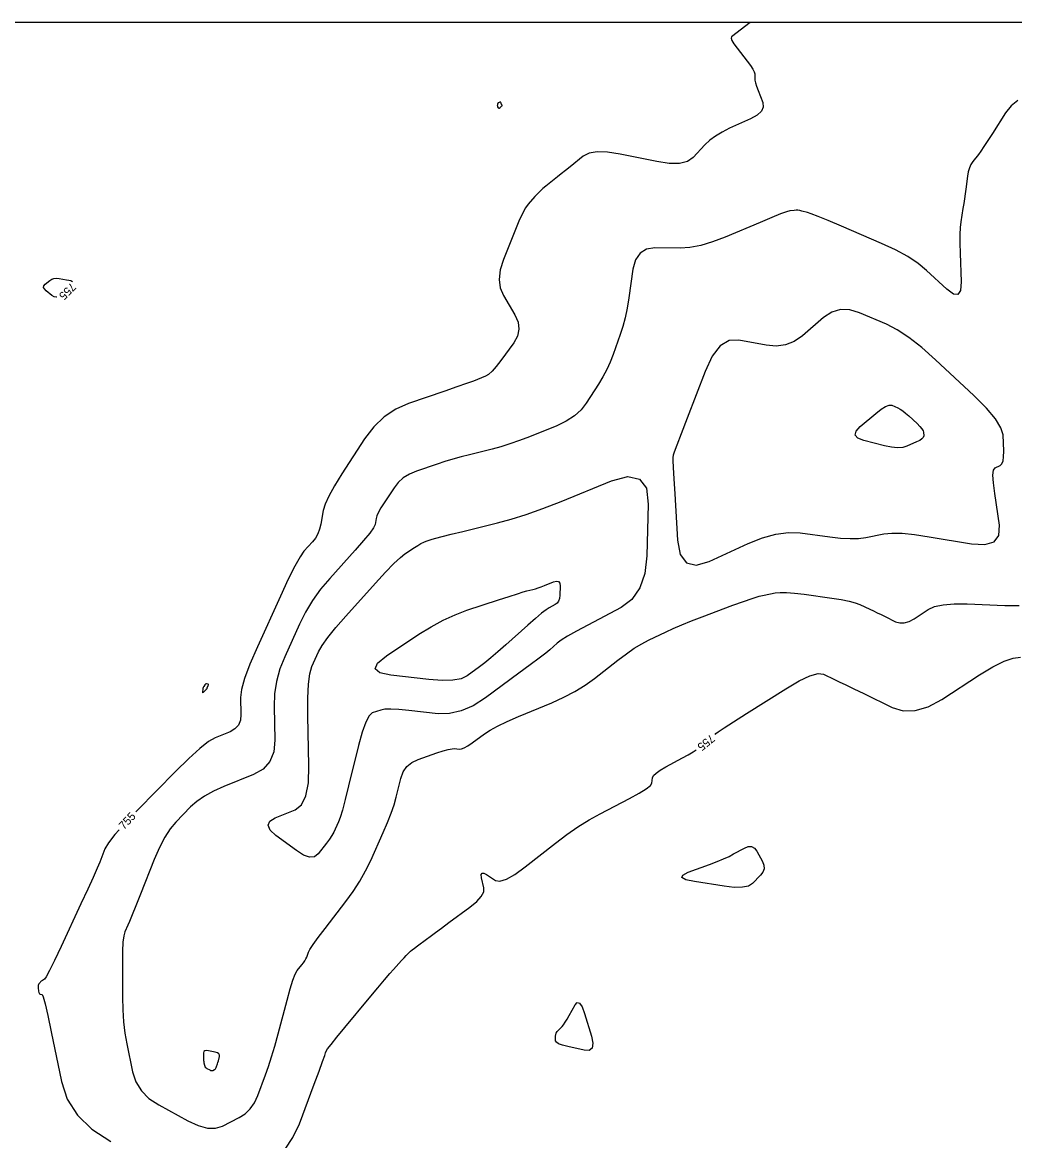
# Model space of a CAD drawing. Extents: x 2082232 to 2083549, y 592624 to 593832.
# Drawn here: x 2082282.3 to 2082367.5, y 593735.9 to 593832 of the extents above; entities that cross this region are included whole.
import ezdxf

# ---------------------------------------------------------------- set-up
doc = ezdxf.new("R2010")
doc.units = 0
for name, color, linetype in [('DT_X_Contour_Major', 7, 'Continuous'), ('DT_X_Contour_Minor', 7, 'Continuous'), ('DT_X_TIN_Hull', 7, 'Continuous')]:
    doc.layers.add(name, color=color, linetype=linetype)

msp = doc.modelspace()

# ---------------------------------------------------------------- linework, layer by layer
at = {"layer": 'DT_X_Contour_Major'}
for points in [[(2082344.776, 593831.978), (2082343.18, 593830.741), (2082343.142, 593830.629), (2082343.208, 593830.429), (2082343.378, 593830.142), (2082343.652, 593829.768), (2082344.52, 593828.654), (2082344.804, 593828.271), (2082345.008, 593827.959), (2082345.13, 593827.717), (2082345.171, 593827.545), (2082345.172, 593827.181), (2082345.191, 593827.012), (2082345.247, 593826.78), (2082345.34, 593826.485), (2082345.47, 593826.126), (2082345.865, 593825.085), (2082345.91, 593824.705), (2082345.749, 593824.346), (2082345.382, 593824.008), (2082344.81, 593823.692), (2082343.008, 593822.875), (2082342.369, 593822.556), (2082341.803, 593822.212), (2082341.311, 593821.842), (2082340.893, 593821.446), (2082339.876, 593820.357), (2082339.395, 593820.029), (2082338.715, 593819.864), (2082337.836, 593819.861), (2082336.759, 593820.02), (2082333.619, 593820.659), (2082332.537, 593820.828), (2082331.644, 593820.852), (2082330.94, 593820.733), (2082330.425, 593820.47), (2082329.305, 593819.577), (2082328.905, 593819.258), (2082328.544, 593818.968), (2082328.222, 593818.709), (2082327.94, 593818.48), (2082327.239, 593817.909), (2082326.982, 593817.692), (2082326.738, 593817.469), (2082326.507, 593817.239), (2082326.288, 593817.004), (2082325.72, 593816.368), (2082325.488, 593816.045), (2082325.217, 593815.55), (2082324.908, 593814.884), (2082324.559, 593814.047), (2082323.579, 593811.588), (2082323.303, 593810.703), (2082323.212, 593809.894), (2082323.305, 593809.159), (2082323.582, 593808.499), (2082324.567, 593806.839), (2082324.839, 593806.222), (2082324.913, 593805.618), (2082324.792, 593805.026), (2082324.473, 593804.446), (2082323.363, 593802.915), (2082322.967, 593802.4), (2082322.613, 593802.003), (2082322.301, 593801.725), (2082322.031, 593801.565), (2082321.365, 593801.295), (2082321.001, 593801.157), (2082320.409, 593800.944), (2082319.589, 593800.657), (2082318.541, 593800.295), (2082315.441, 593799.23), (2082314.332, 593798.74), (2082313.332, 593798.069), (2082312.44, 593797.217), (2082311.657, 593796.183), (2082309.712, 593793.186), (2082309.064, 593792.147), (2082308.579, 593791.277), (2082308.256, 593790.576), (2082308.096, 593790.044), (2082307.887, 593788.851), (2082307.783, 593788.422), (2082307.631, 593788.027), (2082307.429, 593787.669), (2082307.178, 593787.346), (2082306.443, 593786.531), (2082306.109, 593786.06), (2082305.66, 593785.259), (2082305.096, 593784.127), (2082304.416, 593782.664), (2082302.45, 593778.322), (2082301.806, 593776.829), (2082301.35, 593775.606), (2082301.081, 593774.653), (2082301, 593773.971), (2082301.034, 593772.511), (2082300.985, 593772.008), (2082300.814, 593771.592), (2082300.52, 593771.265), (2082300.103, 593771.026), (2082298.827, 593770.505), (2082298.255, 593770.179), (2082297.495, 593769.588), (2082296.547, 593768.735), (2082295.412, 593767.618), (2082292.134, 593764.289), (2082291.993, 593764.141)], [(2082284.286, 593808.922), (2082284.14, 593809.069), (2082284.08, 593809.21), (2082284.104, 593809.343), (2082284.214, 593809.47), (2082284.62, 593809.798), (2082284.783, 593809.901), (2082284.968, 593809.964), (2082285.174, 593809.986), (2082285.402, 593809.968), (2082286.04, 593809.865), (2082286.251, 593809.825), (2082286.407, 593809.784), (2082286.507, 593809.741), (2082286.55, 593809.696), (2082286.551, 593809.695)], [(2082285.212, 593808.365), (2082285.17, 593808.36), (2082284.977, 593808.405), (2082284.788, 593808.52), (2082284.286, 593808.922)], [(2082341.774, 593770.773), (2082341.834, 593770.86), (2082342.033, 593771.019), (2082342.537, 593771.36), (2082343.347, 593771.883), (2082344.462, 593772.588), (2082347.842, 593774.711), (2082348.995, 593775.387), (2082349.918, 593775.822), (2082350.613, 593776.016), (2082351.078, 593775.97), (2082352.014, 593775.525), (2082352.435, 593775.324), (2082352.997, 593775.053), (2082353.701, 593774.712), (2082354.545, 593774.302), (2082356.984, 593773.116), (2082357.937, 593772.825), (2082358.965, 593772.843), (2082360.069, 593773.169), (2082361.249, 593773.803), (2082364.496, 593775.907), (2082365.629, 593776.594), (2082366.593, 593777.078), (2082367.388, 593777.36), (2082368.014, 593777.438)], [(2082304.817, 593735.169), (2082305.503, 593736.164), (2082306.05, 593737.345), (2082307.321, 593740.744), (2082307.741, 593741.868), (2082308.045, 593742.688), (2082308.235, 593743.206), (2082308.309, 593743.42), (2082308.354, 593743.59), (2082308.467, 593743.764), (2082308.772, 593744.159), (2082309.27, 593744.776), (2082309.961, 593745.614), (2082312.059, 593748.143), (2082312.779, 593749.008), (2082313.368, 593749.706), (2082313.823, 593750.239), (2082314.146, 593750.604), (2082314.832, 593751.357), (2082315.061, 593751.609), (2082315.237, 593751.801), (2082315.358, 593751.933), (2082315.424, 593752.005), (2082315.529, 593752.115), (2082315.599, 593752.178), (2082315.733, 593752.284), (2082315.929, 593752.433), (2082316.188, 593752.625), (2082316.961, 593753.193), (2082317.3, 593753.442), (2082317.735, 593753.763), (2082318.268, 593754.156), (2082318.897, 593754.62), (2082320.704, 593755.955), (2082321.288, 593756.434), (2082321.683, 593756.87), (2082321.891, 593757.262), (2082321.91, 593757.611), (2082321.712, 593758.485), (2082321.682, 593758.748), (2082321.744, 593758.881), (2082321.897, 593758.884), (2082322.141, 593758.758), (2082322.913, 593758.247), (2082323.288, 593758.175), (2082323.835, 593758.344), (2082324.554, 593758.754), (2082325.445, 593759.404), (2082328.049, 593761.458), (2082329.022, 593762.193), (2082329.987, 593762.859), (2082330.943, 593763.454), (2082331.892, 593763.981), (2082334.411, 593765.29), (2082335.241, 593765.742), (2082335.839, 593766.113), (2082336.206, 593766.404), (2082336.343, 593766.615), (2082336.399, 593767.072), (2082336.485, 593767.258), (2082336.701, 593767.474), (2082337.047, 593767.72), (2082337.522, 593767.996), (2082338.964, 593768.773), (2082339.466, 593769.05), (2082339.892, 593769.298), (2082340.147, 593769.459)], [(2082290.561, 593762.605), (2082290.207, 593762.206), (2082289.643, 593761.475), (2082289.343, 593760.951), (2082288.9, 593759.83), (2082288.674, 593759.291), (2082288.331, 593758.513), (2082287.868, 593757.497), (2082287.288, 593756.244), (2082285.582, 593752.583), (2082285.014, 593751.377), (2082284.588, 593750.505), (2082284.305, 593749.966), (2082284.165, 593749.761), (2082283.982, 593749.66), (2082283.917, 593749.62), (2082283.86, 593749.578), (2082283.811, 593749.533), (2082283.769, 593749.486), (2082283.668, 593749.355), (2082283.636, 593749.298), (2082283.617, 593749.225), (2082283.609, 593749.135), (2082283.612, 593749.03), (2082283.639, 593748.729), (2082283.655, 593748.629), (2082283.684, 593748.555), (2082283.726, 593748.507), (2082283.781, 593748.485), (2082283.943, 593748.46), (2082284.038, 593748.253), (2082284.199, 593747.647), (2082284.428, 593746.644), (2082284.723, 593745.243), (2082285.601, 593740.979), (2082286.113, 593739.457), (2082286.99, 593738.092), (2082288.232, 593736.882), (2082289.84, 593735.828)]]:
    msp.add_lwpolyline(points, dxfattribs=at)
at = {"layer": 'DT_X_Contour_Minor'}
for points in [[(2082367.783, 593825.269), (2082367.2, 593824.814), (2082366.724, 593824.216), (2082365.595, 593822.431), (2082365.202, 593821.817), (2082364.871, 593821.313), (2082364.6, 593820.92), (2082364.391, 593820.637), (2082363.914, 593820.029), (2082363.751, 593819.779), (2082363.619, 593819.482), (2082363.519, 593819.14), (2082363.449, 593818.751), (2082363.307, 593817.655), (2082363.252, 593817.242), (2082363.193, 593816.825), (2082363.13, 593816.405), (2082363.065, 593815.981), (2082362.884, 593814.846), (2082362.829, 593814.358), (2082362.8, 593813.745), (2082362.796, 593813.007), (2082362.817, 593812.144), (2082362.907, 593809.677), (2082362.856, 593808.944), (2082362.633, 593808.594), (2082362.24, 593808.627), (2082361.675, 593809.044), (2082359.941, 593810.668), (2082359.211, 593811.269), (2082358.322, 593811.856), (2082357.273, 593812.428), (2082356.065, 593812.986), (2082352.63, 593814.455), (2082351.481, 593814.943), (2082350.61, 593815.304), (2082350.016, 593815.539), (2082349.7, 593815.647), (2082349.229, 593815.768), (2082349.055, 593815.806), (2082348.889, 593815.828), (2082348.729, 593815.834), (2082348.576, 593815.825), (2082348.177, 593815.779), (2082347.905, 593815.705), (2082347.39, 593815.516), (2082346.63, 593815.212), (2082345.627, 593814.793), (2082342.626, 593813.524), (2082341.54, 593813.108), (2082340.533, 593812.813), (2082339.606, 593812.638), (2082338.757, 593812.583), (2082336.601, 593812.598), (2082335.876, 593812.487), (2082335.32, 593812.144), (2082334.932, 593811.569), (2082334.713, 593810.761), (2082334.352, 593808.297), (2082334.205, 593807.408), (2082334.033, 593806.588), (2082333.837, 593805.836), (2082333.617, 593805.153), (2082332.997, 593803.425), (2082332.745, 593802.781), (2082332.453, 593802.146), (2082332.121, 593801.519), (2082331.749, 593800.9), (2082330.705, 593799.262), (2082330.253, 593798.68), (2082329.679, 593798.163), (2082328.983, 593797.71), (2082328.166, 593797.322), (2082325.824, 593796.373), (2082324.964, 593796.039), (2082324.141, 593795.75), (2082323.356, 593795.505), (2082322.607, 593795.305), (2082320.66, 593794.829), (2082319.939, 593794.645), (2082319.236, 593794.448), (2082318.551, 593794.24), (2082317.883, 593794.02), (2082316.127, 593793.417), (2082315.512, 593793.158), (2082314.982, 593792.835), (2082314.539, 593792.447), (2082314.181, 593791.995), (2082313.342, 593790.702), (2082313.063, 593790.254), (2082312.853, 593789.879), (2082312.714, 593789.576), (2082312.645, 593789.347), (2082312.555, 593788.833), (2082312.423, 593788.55), (2082312.093, 593788.088), (2082311.567, 593787.447), (2082310.844, 593786.627), (2082308.654, 593784.201), (2082307.876, 593783.274), (2082307.184, 593782.31), (2082306.578, 593781.312), (2082306.059, 593780.278), (2082304.788, 593777.473), (2082304.375, 593776.417), (2082304.086, 593775.352), (2082303.923, 593774.278), (2082303.886, 593773.195), (2082303.953, 593770.296), (2082303.856, 593769.296), (2082303.515, 593768.471), (2082302.931, 593767.821), (2082302.103, 593767.346), (2082299.569, 593766.312), (2082298.677, 593765.912), (2082297.903, 593765.486), (2082297.246, 593765.035), (2082296.706, 593764.559), (2082295.423, 593763.255), (2082294.946, 593762.688), (2082294.48, 593761.963), (2082294.023, 593761.082), (2082293.577, 593760.044), (2082292.399, 593757.065), (2082292, 593756.061), (2082291.686, 593755.282), (2082291.457, 593754.728), (2082291.314, 593754.4), (2082291.046, 593753.824), (2082290.958, 593753.496), (2082290.896, 593752.946), (2082290.859, 593752.172), (2082290.849, 593751.175), (2082290.854, 593748.22), (2082290.879, 593747.138), (2082290.95, 593746.107), (2082291.067, 593745.127), (2082291.23, 593744.199), (2082291.725, 593741.791), (2082292.005, 593740.938), (2082292.474, 593740.181), (2082293.13, 593739.523), (2082293.975, 593738.962), (2082296.48, 593737.597), (2082297.369, 593737.183), (2082298.16, 593736.967), (2082298.852, 593736.949), (2082299.444, 593737.127), (2082300.892, 593737.867), (2082301.399, 593738.193), (2082301.832, 593738.617), (2082302.192, 593739.139), (2082302.479, 593739.758), (2082303.146, 593741.541), (2082303.401, 593742.262), (2082303.665, 593743.088), (2082303.939, 593744.019), (2082304.223, 593745.054), (2082304.992, 593747.955), (2082305.263, 593748.929), (2082305.5, 593749.677), (2082305.703, 593750.199), (2082305.871, 593750.495), (2082306.275, 593750.982), (2082306.414, 593751.161), (2082306.529, 593751.334), (2082306.62, 593751.5), (2082306.686, 593751.66), (2082306.829, 593752.077), (2082306.959, 593752.323), (2082307.243, 593752.745), (2082307.679, 593753.344), (2082308.268, 593754.119), (2082310.042, 593756.425), (2082310.675, 593757.294), (2082311.243, 593758.172), (2082311.745, 593759.06), (2082312.181, 593759.958), (2082313.258, 593762.364), (2082313.631, 593763.23), (2082313.939, 593764.023), (2082314.184, 593764.743), (2082314.366, 593765.39), (2082314.766, 593767.017), (2082314.972, 593767.577), (2082315.291, 593768.035), (2082315.723, 593768.393), (2082316.268, 593768.649), (2082317.87, 593769.198), (2082318.415, 593769.376), (2082318.848, 593769.498), (2082319.169, 593769.564), (2082319.378, 593769.575), (2082319.785, 593769.529), (2082319.968, 593769.55), (2082320.213, 593769.649), (2082320.519, 593769.824), (2082320.887, 593770.076), (2082321.95, 593770.852), (2082322.433, 593771.162), (2082323.084, 593771.512), (2082323.903, 593771.9), (2082324.89, 593772.328), (2082327.747, 593773.521), (2082328.779, 593773.987), (2082329.731, 593774.488), (2082330.605, 593775.025), (2082331.399, 593775.597), (2082333.412, 593777.172), (2082334.143, 593777.723), (2082334.826, 593778.194), (2082335.462, 593778.584), (2082336.05, 593778.895), (2082337.555, 593779.617), (2082338.173, 593779.901), (2082338.897, 593780.209), (2082339.727, 593780.543), (2082340.663, 593780.902), (2082343.302, 593781.893), (2082344.212, 593782.226), (2082344.962, 593782.483), (2082345.554, 593782.664), (2082345.986, 593782.769), (2082346.925, 593782.946), (2082347.345, 593782.989), (2082347.9, 593782.985), (2082348.589, 593782.933), (2082349.412, 593782.834), (2082351.788, 593782.507), (2082352.608, 593782.38), (2082353.284, 593782.247), (2082353.816, 593782.107), (2082354.206, 593781.959), (2082355.053, 593781.557), (2082355.374, 593781.404), (2082355.7, 593781.247), (2082356.033, 593781.087), (2082356.371, 593780.923), (2082357.28, 593780.481), (2082357.635, 593780.372), (2082358.019, 593780.379), (2082358.43, 593780.5), (2082358.87, 593780.737), (2082360.081, 593781.521), (2082360.63, 593781.772), (2082361.37, 593781.936), (2082362.302, 593782.014), (2082363.425, 593782.006), (2082366.673, 593781.867), (2082367.883, 593781.871)], [(2082323.3, 593824.675), (2082323.354, 593824.719), (2082323.377, 593824.737), (2082323.447, 593824.793), (2082323.462, 593824.808), (2082323.471, 593824.823), (2082323.472, 593824.838), (2082323.466, 593824.853), (2082323.44, 593824.893), (2082323.432, 593824.908), (2082323.424, 593824.922), (2082323.418, 593824.935), (2082323.413, 593824.947), (2082323.402, 593824.979), (2082323.397, 593824.991), (2082323.392, 593825.006), (2082323.386, 593825.023), (2082323.379, 593825.042), (2082323.36, 593825.095), (2082323.349, 593825.11), (2082323.33, 593825.118), (2082323.305, 593825.117), (2082323.271, 593825.109), (2082323.173, 593825.075), (2082323.14, 593825.059), (2082323.114, 593825.036), (2082323.095, 593825.006), (2082323.083, 593824.969), (2082323.063, 593824.862), (2082323.058, 593824.823), (2082323.06, 593824.785), (2082323.067, 593824.749), (2082323.081, 593824.715), (2082323.126, 593824.627), (2082323.145, 593824.601), (2082323.166, 593824.589), (2082323.191, 593824.592), (2082323.22, 593824.609), (2082323.3, 593824.675)], [(2082366.27, 593793.91), (2082366.415, 593794.042), (2082366.512, 593794.289), (2082366.561, 593794.648), (2082366.563, 593795.122), (2082366.505, 593796.536), (2082366.332, 593797.145), (2082365.856, 593797.909), (2082365.078, 593798.829), (2082363.997, 593799.904), (2082360.712, 593802.98), (2082359.525, 593804.036), (2082358.428, 593804.897), (2082357.422, 593805.562), (2082356.505, 593806.032), (2082354.182, 593807.025), (2082353.335, 593807.279), (2082352.536, 593807.293), (2082351.785, 593807.069), (2082351.081, 593806.606), (2082349.27, 593805.054), (2082348.566, 593804.566), (2082347.812, 593804.266), (2082347.01, 593804.153), (2082346.159, 593804.227), (2082343.822, 593804.676), (2082342.983, 593804.634), (2082342.218, 593804.172), (2082341.527, 593803.291), (2082340.909, 593801.99), (2082339.361, 593797.961), (2082338.852, 593796.629), (2082338.485, 593795.656), (2082338.259, 593795.042), (2082338.177, 593794.787), (2082338.145, 593794.584), (2082338.146, 593794.332), (2082338.173, 593793.726), (2082338.225, 593792.767), (2082338.302, 593791.455), (2082338.543, 593787.485), (2082338.78, 593786.254), (2082339.31, 593785.541), (2082340.134, 593785.344), (2082341.251, 593785.664), (2082344.622, 593787.207), (2082345.848, 593787.697), (2082346.998, 593788.011), (2082348.072, 593788.146), (2082349.069, 593788.105), (2082351.629, 593787.759), (2082352.542, 593787.66), (2082353.361, 593787.621), (2082354.086, 593787.642), (2082354.718, 593787.723), (2082356.278, 593788.02), (2082356.96, 593788.089), (2082357.834, 593788.073), (2082358.902, 593787.972), (2082360.163, 593787.785), (2082363.784, 593787.175), (2082364.953, 593787.103), (2082365.744, 593787.344), (2082366.158, 593787.899), (2082366.195, 593788.768), (2082365.789, 593791.504), (2082365.677, 593792.411), (2082365.645, 593793.081), (2082365.693, 593793.513), (2082365.821, 593793.707), (2082366.27, 593793.91)], [(2082354.554, 593796.05), (2082354.041, 593796.25), (2082353.817, 593796.515), (2082353.883, 593796.845), (2082354.238, 593797.241), (2082355.571, 593798.382), (2082356.032, 593798.747), (2082356.417, 593798.983), (2082356.724, 593799.092), (2082356.955, 593799.074), (2082357.469, 593798.854), (2082357.672, 593798.75), (2082357.895, 593798.603), (2082358.137, 593798.412), (2082358.4, 593798.179), (2082359.126, 593797.498), (2082359.365, 593797.261), (2082359.538, 593797.057), (2082359.643, 593796.888), (2082359.681, 593796.754), (2082359.694, 593796.441), (2082359.659, 593796.32), (2082359.545, 593796.194), (2082359.352, 593796.063), (2082359.08, 593795.925), (2082358.249, 593795.55), (2082357.894, 593795.448), (2082357.452, 593795.423), (2082356.924, 593795.475), (2082356.309, 593795.604), (2082354.554, 593796.05)], [(2082315.932, 593786.849), (2082316.226, 593787.035), (2082316.491, 593787.187), (2082316.73, 593787.304), (2082316.942, 593787.387), (2082317.469, 593787.561), (2082317.782, 593787.652), (2082318.323, 593787.795), (2082319.094, 593787.99), (2082320.094, 593788.236), (2082323.066, 593788.962), (2082324.244, 593789.283), (2082325.549, 593789.699), (2082326.981, 593790.212), (2082328.54, 593790.822), (2082332.868, 593792.575), (2082334.283, 593792.943), (2082335.281, 593792.732), (2082335.863, 593791.942), (2082336.029, 593790.572), (2082335.914, 593786.148), (2082335.743, 593784.625), (2082335.314, 593783.376), (2082334.628, 593782.4), (2082333.685, 593781.698), (2082330.828, 593780.189), (2082329.86, 593779.667), (2082329.1, 593779.233), (2082328.547, 593778.886), (2082328.203, 593778.627), (2082327.561, 593778.052), (2082327.216, 593777.765), (2082326.66, 593777.335), (2082325.893, 593776.761), (2082324.917, 593776.044), (2082322.033, 593773.94), (2082320.969, 593773.263), (2082319.939, 593772.81), (2082318.945, 593772.58), (2082317.984, 593772.575), (2082315.469, 593772.858), (2082314.61, 593772.939), (2082313.919, 593772.97), (2082313.395, 593772.952), (2082313.04, 593772.884), (2082312.315, 593772.636), (2082312.037, 593772.392), (2082311.748, 593771.845), (2082311.446, 593770.997), (2082311.132, 593769.846), (2082310.279, 593766.373), (2082309.986, 593765.204), (2082309.746, 593764.299), (2082309.558, 593763.66), (2082309.424, 593763.286), (2082309.135, 593762.642), (2082309.007, 593762.387), (2082308.839, 593762.106), (2082308.631, 593761.797), (2082308.382, 593761.462), (2082307.666, 593760.532), (2082307.349, 593760.288), (2082306.933, 593760.254), (2082306.418, 593760.429), (2082305.805, 593760.814), (2082304.04, 593762.12), (2082303.54, 593762.581), (2082303.364, 593762.984), (2082303.512, 593763.33), (2082303.985, 593763.618), (2082305.677, 593764.309), (2082306.228, 593764.739), (2082306.611, 593765.511), (2082306.825, 593766.625), (2082306.872, 593768.081), (2082306.772, 593772.419), (2082306.766, 593773.902), (2082306.823, 593775.098), (2082306.943, 593776.005), (2082307.127, 593776.624), (2082307.701, 593777.892), (2082308.009, 593778.44), (2082308.502, 593779.134), (2082309.18, 593779.974), (2082310.042, 593780.959), (2082312.59, 593783.781), (2082313.464, 593784.732), (2082314.176, 593785.47), (2082314.726, 593785.994), (2082315.114, 593786.305), (2082315.932, 593786.849)], [(2082313.9, 593775.877), (2082312.952, 593776.085), (2082312.574, 593776.433), (2082312.766, 593776.919), (2082313.527, 593777.545), (2082316.317, 593779.399), (2082317.36, 593780.05), (2082318.395, 593780.61), (2082319.423, 593781.08), (2082320.444, 593781.461), (2082323.156, 593782.356), (2082324.071, 593782.655), (2082324.781, 593782.883), (2082325.288, 593783.04), (2082325.589, 593783.124), (2082326.122, 593783.254), (2082326.333, 593783.312), (2082326.567, 593783.386), (2082326.824, 593783.478), (2082327.103, 593783.588), (2082327.879, 593783.902), (2082328.133, 593783.968), (2082328.312, 593783.93), (2082328.416, 593783.788), (2082328.446, 593783.543), (2082328.425, 593782.75), (2082328.395, 593782.477), (2082328.318, 593782.253), (2082328.195, 593782.078), (2082328.026, 593781.952), (2082327.513, 593781.682), (2082327.256, 593781.513), (2082326.866, 593781.208), (2082326.345, 593780.768), (2082325.693, 593780.193), (2082323.778, 593778.479), (2082323.1, 593777.88), (2082322.499, 593777.367), (2082321.978, 593776.942), (2082321.535, 593776.604), (2082320.458, 593775.819), (2082319.951, 593775.578), (2082319.236, 593775.446), (2082318.315, 593775.423), (2082317.186, 593775.507), (2082313.9, 593775.877)], [(2082298.115, 593774.746), (2082298.117, 593774.759), (2082298.126, 593774.784), (2082298.141, 593774.819), (2082298.162, 593774.866), (2082298.225, 593775.006), (2082298.24, 593775.052), (2082298.238, 593775.087), (2082298.219, 593775.11), (2082298.183, 593775.121), (2082298.063, 593775.135), (2082298.02, 593775.134), (2082297.981, 593775.12), (2082297.946, 593775.092), (2082297.915, 593775.05), (2082297.836, 593774.923), (2082297.808, 593774.871), (2082297.785, 593774.812), (2082297.766, 593774.746), (2082297.751, 593774.672), (2082297.718, 593774.464), (2082297.714, 593774.403), (2082297.727, 593774.376), (2082297.758, 593774.383), (2082297.806, 593774.424), (2082297.958, 593774.578), (2082298.009, 593774.629), (2082298.047, 593774.666), (2082298.072, 593774.689), (2082298.085, 593774.699), (2082298.102, 593774.706), (2082298.108, 593774.709), (2082298.112, 593774.714), (2082298.114, 593774.719), (2082298.115, 593774.726), (2082298.115, 593774.746)], [(2082341.296, 593759.628), (2082341.94, 593759.873), (2082342.5, 593760.103), (2082342.974, 593760.318), (2082343.363, 593760.519), (2082344.288, 593761.034), (2082344.615, 593761.162), (2082344.9, 593761.159), (2082345.144, 593761.025), (2082345.347, 593760.76), (2082345.834, 593759.88), (2082345.961, 593759.558), (2082345.977, 593759.252), (2082345.883, 593758.962), (2082345.678, 593758.688), (2082344.983, 593757.979), (2082344.635, 593757.766), (2082344.114, 593757.656), (2082343.419, 593757.65), (2082342.55, 593757.748), (2082340.002, 593758.149), (2082339.252, 593758.312), (2082338.912, 593758.5), (2082338.983, 593758.714), (2082339.464, 593758.954), (2082341.296, 593759.628)], [(2082328.623, 593745.706), (2082328.751, 593745.854), (2082328.896, 593746.059), (2082329.058, 593746.319), (2082329.238, 593746.636), (2082329.739, 593747.557), (2082329.931, 593747.768), (2082330.131, 593747.713), (2082330.34, 593747.39), (2082330.556, 593746.801), (2082331.143, 593744.873), (2082331.269, 593744.255), (2082331.209, 593743.846), (2082330.962, 593743.647), (2082330.527, 593743.657), (2082329.12, 593743.964), (2082328.658, 593744.082), (2082328.328, 593744.208), (2082328.131, 593744.34), (2082328.065, 593744.479), (2082328.065, 593744.86), (2082328.08, 593745), (2082328.124, 593745.134), (2082328.199, 593745.263), (2082328.304, 593745.386), (2082328.623, 593745.706)], [(2082299.189, 593743.113), (2082299.194, 593743.241), (2082299.136, 593743.346), (2082299.014, 593743.428), (2082298.829, 593743.488), (2082298.251, 593743.618), (2082298.061, 593743.642), (2082297.925, 593743.619), (2082297.844, 593743.547), (2082297.817, 593743.427), (2082297.818, 593743.044), (2082297.82, 593742.907), (2082297.827, 593742.786), (2082297.838, 593742.679), (2082297.853, 593742.587), (2082297.9, 593742.361), (2082297.926, 593742.281), (2082297.97, 593742.211), (2082298.031, 593742.149), (2082298.111, 593742.096), (2082298.345, 593741.968), (2082298.429, 593741.93), (2082298.503, 593741.909), (2082298.567, 593741.908), (2082298.623, 593741.924), (2082298.759, 593741.994), (2082298.806, 593742.024), (2082298.847, 593742.064), (2082298.88, 593742.113), (2082298.907, 593742.171), (2082298.97, 593742.338), (2082298.995, 593742.41), (2082299.023, 593742.502), (2082299.055, 593742.612), (2082299.09, 593742.742), (2082299.189, 593743.113)]]:
    msp.add_lwpolyline(points, dxfattribs=at)
at = {"layer": 'DT_X_TIN_Hull'}
msp.add_lwpolyline([(2082373.271, 593831.978), (2082365.202, 593831.978), (2082359.614, 593831.978), (2082359.193, 593831.978), (2082357.707, 593831.978), (2082349.689, 593831.978), (2082348.783, 593831.978), (2082339.665, 593831.978), (2082337.819, 593831.978), (2082330.631, 593831.978), (2082327.061, 593831.978), (2082324.52, 593831.978), (2082317.739, 593831.978), (2082314.386, 593831.978), (2082311.698, 593831.978), (2082305.588, 593831.978), (2082299.661, 593831.978), (2082290.747, 593831.978), (2082284.124, 593831.978), (2082283.347, 593831.978), (2082277.608, 593831.978)], dxfattribs=at)

# ---------------------------------------------------------------- texts
at = {"layer": 'DT_X_Contour_Major'}
for rotation, p in [(224.78658, (2082286.442, 593809.659)), (218.92936, (2082341.392, 593770.844)), (47.00795, (2082290.983, 593762.565))]:
    msp.add_text('755', height=0.7, rotation=rotation, dxfattribs=at).set_placement(p)

doc.saveas('drawing.dxf')
